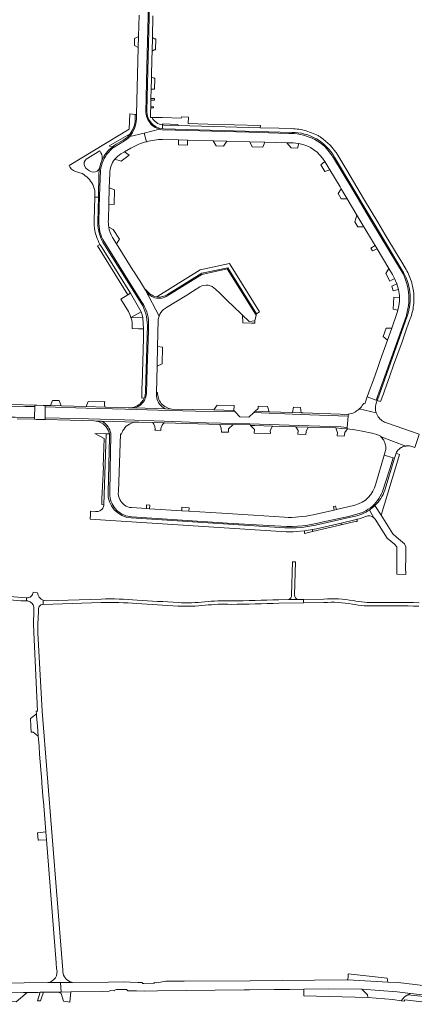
# Model space of a CAD drawing. Header units: metres. Extents: x 166325 to 190320, y 381923 to 404576.
# Tile 876 of 1056: x 174707 to 174879, y 400781 to 401209. Entities that reach past the tile are written whole.
import ezdxf

# ---------------------------------------------------------------- set-up
doc = ezdxf.new("R2010")
doc.units = ezdxf.units.M
for name, color, linetype, lineweight in [('B-WE-VH-VERHARDING_ASFALT-GV', 8, 'Continuous', 18), ('B-WE-VH-VERHARDING_BETONSTRAATSTEEN-GV', 8, 'Continuous', 18), ('B-WE-VH-VERHARDING_FUNDERING_ZAND-GV', 8, 'Continuous', 18)]:
    doc.layers.add(name, color=color, linetype=linetype, lineweight=lineweight)

msp = doc.modelspace()

# ---------------------------------------------------------------- linework, layer by layer
at = {"layer": 'B-WE-VH-VERHARDING_ASFALT-GV', "flags": 128}
for points in [[(174705.398, 401036.168), (174713.915, 401035.931), (174714.036, 401040.695), (174709.843, 401040.751), (174702.253, 401040.859)], [(174703.118, 400956.801), (174707.985, 400956.458), (174710.438, 400956.408), (174710.438, 400957.712), (174708.213, 400957.837), (174703.331, 400958.286)], [(174710.438, 400957.712), (174710.438, 400956.408)], [(174715.095, 400959.974), (174713.197, 400960.151)], [(174742.697, 400957.196), (174718.868, 400956.438)], [(174742.697, 400957.196), (174718.868, 400956.438)], [(174819.897, 400955.411), (174830.571, 400955.568), (174830.538, 400957.067), (174828.144, 400957.032), (174823.985, 400956.971), (174819.859, 400956.91)], [(174819.897, 400955.411), (174830.571, 400955.568), (174830.538, 400957.067), (174828.144, 400957.032), (174823.985, 400956.971), (174819.859, 400956.91)], [(174839.326, 400957.197), (174830.538, 400957.067), (174830.571, 400955.568), (174839.387, 400955.698)], [(174839.326, 400957.197), (174830.538, 400957.067), (174830.571, 400955.568), (174839.387, 400955.698)], [(174710.438, 400956.408), (174711.007, 400956.369)], [(174713.537, 400953.7), (174713.516, 400951.872), (174713.455, 400946.416), (174713.499, 400942.78), (174715.169, 400908.52), (174714.61, 400908.5), (174714.692, 400907.463), (174714.768, 400906.495), (174715.123, 400902.002), (174715.466, 400897.663), (174715.799, 400893.446), (174715.878, 400892.449), (174716.015, 400890.71), (174716.078, 400889.912), (174717.007, 400878.145), (174717.07, 400877.347), (174717.642, 400870.107), (174717.705, 400869.309), (174718.735, 400856.261), (174719.013, 400852.736), (174723.223, 400799.414), (174723.438, 400796.698)], [(174726.07, 400796.19), (174725.784, 400799.835), (174717.239, 400908.59), (174715.239, 400942.56), (174715.36, 400946.353), (174715.534, 400951.824), (174715.574, 400953.09)], [(174717.258, 400954.886), (174717.604, 400954.897), (174717.664, 400956.679)], [(174717.664, 400956.679), (174717.604, 400954.897), (174742.742, 400955.696)], [(174717.664, 400956.679), (174717.604, 400954.897), (174742.742, 400955.696)], [(174699.777, 400786.369), (174709.097, 400786.478), (174710.615, 400786.496), (174715.219, 400786.55), (174716.367, 400786.564), (174717.745, 400786.58), (174724.32, 400786.657), (174725.37, 400786.669), (174725.056, 400790.831), (174719.659, 400790.78), (174678.569, 400790.276)], [(174719.659, 400790.78), (174725.056, 400790.831), (174730.329, 400790.881), (174729.061, 400791.296)], [(174760.608, 400790.626), (174760.376, 400790.86), (174758.867, 400790.759), (174755.396, 400790.994), (174752.442, 400791.067), (174746.014, 400790.966), (174730.329, 400790.881), (174725.056, 400790.831)], [(174760.608, 400790.626), (174760.376, 400790.86), (174758.867, 400790.759), (174755.396, 400790.994), (174752.442, 400791.067), (174746.014, 400790.966), (174730.329, 400790.881), (174725.056, 400790.831)], [(174725.056, 400790.831), (174725.37, 400786.669), (174729.561, 400786.718), (174743.356, 400786.89), (174746.256, 400787.042), (174746.845, 400787.315), (174748.493, 400787.249), (174748.706, 400787.49)], [(174725.056, 400790.831), (174725.37, 400786.669), (174729.561, 400786.718), (174743.356, 400786.89), (174746.256, 400787.042), (174746.845, 400787.315), (174748.493, 400787.249), (174748.706, 400787.49)], [(174887.216, 400789.005), (174871.58, 400790.791), (174867.141, 400791.033), (174849.785, 400791.977), (174849.358, 400792), (174807.454, 400791.606), (174778.819, 400791.371), (174770.885, 400791.439), (174766.978, 400790.682), (174765.952, 400790.751), (174765.826, 400790.659), (174765.684, 400790.594), (174765.503, 400790.533), (174765.316, 400790.497), (174761.253, 400790.402)], [(174887.216, 400789.005), (174871.58, 400790.791), (174867.141, 400791.033), (174849.785, 400791.977), (174849.358, 400792), (174807.454, 400791.606), (174778.819, 400791.371), (174770.885, 400791.439), (174766.978, 400790.682), (174765.952, 400790.751), (174765.826, 400790.659), (174765.684, 400790.594), (174765.503, 400790.533), (174765.316, 400790.497), (174761.253, 400790.402)], [(174749.395, 400787.745), (174753.425, 400787.781)], [(174749.395, 400787.745), (174753.425, 400787.781)], [(174754.112, 400787.537), (174754.371, 400787.27), (174758.112, 400787.207), (174761.691, 400787.132), (174767.174, 400787.195), (174804.744, 400787.595), (174807.145, 400787.621), (174817.808, 400787.745), (174824.576, 400787.824), (174830.656, 400787.895), (174841.399, 400788.02), (174855.871, 400787.961), (174871.19, 400786.76), (174876.89, 400786.114), (174890.163, 400784.611)], [(174754.112, 400787.537), (174754.371, 400787.27), (174758.112, 400787.207), (174761.691, 400787.132), (174767.174, 400787.195), (174804.744, 400787.595), (174807.145, 400787.621), (174817.808, 400787.745), (174824.576, 400787.824), (174830.656, 400787.895), (174841.399, 400788.02), (174855.871, 400787.961), (174871.19, 400786.76), (174876.89, 400786.114), (174890.163, 400784.611)]]:
    msp.add_lwpolyline(points, dxfattribs=at)
msp.add_lwpolyline([(174800.741, 401038.609), (174783.73, 401038.801), (174767.311, 401039.206), (174753.342, 401039.605), (174736.315, 401040.011), (174718.462, 401040.593), (174718.416, 401035.824), (174737.287, 401035.361), (174752.861, 401034.918), (174770.142, 401034.419), (174788.51, 401033.745), (174807.248, 401033.203), (174828.556, 401032.484), (174846.685, 401031.89), (174849.475, 401031.721), (174849.952, 401036.574), (174829.069, 401037.343), (174808.969, 401038.114), (174806.824, 401036.101), (174802.976, 401036.227)], close=True, dxfattribs=at)
at = {"layer": 'B-WE-VH-VERHARDING_ASFALT-GV'}
for points in [[(174713.197, 400960.151, -0.4151496), (174710.438, 400957.712)], [(174717.664, 400956.679, -0.2851087), (174715.095, 400959.974)], [(174758.323, 400956.714, 0.0299492), (174742.697, 400957.196)], [(174758.323, 400956.714, 0.0299492), (174742.697, 400957.196)], [(174852.021, 400956.519, 0.0598678), (174839.326, 400957.197)], [(174852.021, 400956.519, 0.0598678), (174839.326, 400957.197)], [(174711.007, 400956.369, -0.3544898), (174713.537, 400953.7)], [(174715.574, 400953.09, -0.3603601), (174717.258, 400954.886)], [(174718.868, 400956.438, -0.0771442), (174717.664, 400956.679)], [(174718.868, 400956.438, -0.0771442), (174717.664, 400956.679)], [(174742.742, 400955.696, -0.0300536), (174758.215, 400955.217)], [(174742.742, 400955.696, -0.0300536), (174758.215, 400955.217)], [(174758.215, 400955.217, -0.0019527), (174776.139, 400954.19)], [(174758.215, 400955.217, -0.0019527), (174776.139, 400954.19)], [(174776.217, 400955.688, 0.0020116), (174758.323, 400956.714)], [(174776.217, 400955.688, 0.0020116), (174758.323, 400956.714)], [(174776.139, 400954.19, 0.0345285), (174787.84, 400954.488)], [(174776.139, 400954.19, 0.0345285), (174787.84, 400954.488)], [(174787.68, 400955.98, -0.0343736), (174776.217, 400955.688)], [(174787.68, 400955.98, -0.0343736), (174776.217, 400955.688)], [(174799.163, 400956.387, 0.0420618), (174787.68, 400955.98)], [(174799.163, 400956.387, 0.0420618), (174787.68, 400955.98)], [(174787.84, 400954.488, -0.0423126), (174799.137, 400954.886)], [(174787.84, 400954.488, -0.0423126), (174799.137, 400954.886)], [(174799.137, 400954.886, 0.0055384), (174819.897, 400955.411)], [(174799.137, 400954.886, 0.0055384), (174819.897, 400955.411)], [(174819.859, 400956.91, -0.0055555), (174799.163, 400956.387)], [(174819.859, 400956.91, -0.0055555), (174799.163, 400956.387)], [(174839.387, 400955.698, -0.0599042), (174851.74, 400955.046)], [(174839.387, 400955.698, -0.0599042), (174851.74, 400955.046)], [(174851.74, 400955.046, 0.0621289), (174861.928, 400954.235)], [(174851.74, 400955.046, 0.0621289), (174861.928, 400954.235)], [(174861.885, 400955.735, -0.0624416), (174852.021, 400956.519)], [(174861.885, 400955.735, -0.0624416), (174852.021, 400956.519)], [(174880.658, 400955.613, 0.0092686), (174861.885, 400955.735)], [(174880.658, 400955.613, 0.0092686), (174861.885, 400955.735)], [(174861.928, 400954.235, -0.0092508), (174880.629, 400954.114)], [(174861.928, 400954.235, -0.0092508), (174880.629, 400954.114)], [(174723.438, 400796.698, -0.4554731), (174719.659, 400790.78)], [(174729.061, 400791.296, -0.2976701), (174726.07, 400796.19)], [(174761.253, 400790.402, -0.1987127), (174760.608, 400790.626)], [(174761.253, 400790.402, -0.1987127), (174760.608, 400790.626)], [(174748.706, 400787.49, -0.1499077), (174749.395, 400787.745)], [(174748.706, 400787.49, -0.1499077), (174749.395, 400787.745)], [(174753.425, 400787.781, -0.1921939), (174754.112, 400787.537)], [(174753.425, 400787.781, -0.1921939), (174754.112, 400787.537)]]:
    msp.add_lwpolyline(points, format="xyb", dxfattribs=at)
at = {"layer": 'B-WE-VH-VERHARDING_BETONSTRAATSTEEN-GV', "flags": 128}
for points in [[(174759.207, 401210.613), (174758.961, 401201.293), (174758.955, 401201.073), (174758.836, 401196.54), (174758.07, 401167.53), (174758.13, 401166.502), (174758.109, 401165.472), (174758.009, 401164.447), (174757.829, 401163.433), (174757.572, 401162.436), (174757.237, 401161.462), (174756.829, 401160.517), (174756.348, 401159.606), (174755.798, 401158.735), (174755.222, 401157.96), (174761.416, 401159.437), (174768.085, 401161.092), (174767.695, 401161.198), (174766.947, 401161.483), (174766.231, 401161.842), (174765.554, 401162.271), (174764.923, 401162.765), (174764.345, 401163.319), (174763.825, 401163.928), (174763.368, 401164.586), (174762.979, 401165.287), (174762.662, 401166.022), (174762.42, 401166.786), (174762.255, 401167.57), (174762.177, 401168.232), (174762.629, 401188.288), (174763.357, 401215.523)], [(174763.357, 401215.523), (174762.629, 401188.288), (174762.177, 401168.232), (174762.255, 401167.57), (174762.42, 401166.786), (174762.662, 401166.022), (174762.979, 401165.287), (174763.368, 401164.586), (174763.825, 401163.928), (174764.345, 401163.319), (174764.923, 401162.765), (174765.554, 401162.271), (174766.231, 401161.842), (174766.947, 401161.483), (174767.695, 401161.198), (174768.085, 401161.092), (174768.468, 401160.988), (174769.258, 401160.856), (174774.977, 401160.619), (174806.882, 401159.746), (174824.174, 401159.22), (174825.17, 401159.227), (174826.513, 401159.166), (174827.85, 401159.026), (174829.176, 401158.806), (174830.487, 401158.508), (174831.777, 401158.133), (174833.043, 401157.681), (174834.28, 401157.155), (174835.483, 401156.556), (174836.649, 401155.887), (174837.773, 401155.15), (174838.851, 401154.347), (174839.879, 401153.481), (174841.736, 401151.336), (174843.136, 401149.333), (174851.898, 401134.762), (174860.027, 401121.106), (174867.523, 401108.643), (174873.739, 401098.314), (174874.315, 401097.024), (174874.817, 401095.702), (174875.244, 401094.354), (174875.594, 401092.985), (174875.866, 401091.597), (174876.06, 401090.197), (174876.173, 401088.788), (174876.207, 401087.374), (174876.161, 401085.961), (174876.035, 401084.553), (174875.829, 401083.155), (174875.545, 401081.77), (174875.183, 401080.403), (174875.145, 401080.276), (174865.795, 401053.971), (174861.984, 401043.567), (174862.495, 401043.381), (174862.594, 401043.658), (174875.561, 401080.024)], [(174762.6, 401168.98), (174763.79, 401215.51)], [(174763.79, 401215.51), (174762.6, 401168.98)], [(174764.87, 401166.105), (174764.207, 401166.106), (174764.21, 401168.73), (174764.21, 401168.948), (174764.237, 401170.059), (174764.245, 401170.389), (174764.254, 401170.755), (174764.257, 401170.889), (174764.326, 401173.679), (174764.33, 401173.842), (174764.334, 401174.027), (174764.343, 401174.378), (174764.347, 401174.551), (174764.439, 401178.311), (174764.442, 401178.437), (174764.561, 401183.272), (174764.571, 401183.681), (174764.662, 401187.389), (174764.681, 401188.175), (174764.744, 401190.738), (174764.76, 401191.405), (174764.848, 401194.979), (174764.859, 401195.424), (174764.982, 401200.444), (174764.992, 401200.858), (174765.222, 401210.241)], [(174757.489, 401165.438), (174757.53, 401167.54), (174756.312, 401167.643), (174755.141, 401167.797), (174754.96, 401161.05), (174728.84, 401145.38)], [(174742.421, 401143.223), (174742.596, 401144.295), (174742.85, 401145.352), (174743.181, 401146.386), (174743.587, 401147.394), (174744.066, 401148.369), (174744.615, 401149.307), (174745.232, 401150.201), (174745.913, 401151.048), (174746.655, 401151.842), (174747.452, 401152.579), (174748.302, 401153.256), (174748.453, 401153.366), (174752.139, 401155.609), (174754.167, 401156.942), (174755.222, 401157.96), (174755.798, 401158.735), (174756.348, 401159.606), (174756.829, 401160.517), (174757.237, 401161.462), (174757.572, 401162.436), (174757.829, 401163.433), (174758.009, 401164.447), (174758.109, 401165.472), (174758.13, 401166.502), (174758.07, 401167.53), (174757.53, 401167.54), (174757.489, 401165.438)], [(174769.43, 401162.932), (174769.438, 401163.353), (174776.089, 401163.147), (174776.119, 401162.717), (174811.804, 401161.713), (174811.864, 401162.74), (174789.1, 401163.28), (174780.51, 401163.57), (174780.602, 401166.347), (174777.544, 401166.429), (174777.53, 401165.88), (174769.17, 401166.1), (174765.287, 401166.105), (174764.87, 401166.105)], [(174769.391, 401161.338), (174769.43, 401162.932)], [(174825.391, 401161.33), (174819.883, 401161.485), (174811.804, 401161.713), (174776.119, 401162.717), (174769.99, 401162.89), (174769.43, 401162.932), (174769.391, 401161.338), (174769.847, 401161.31), (174825.43, 401159.7)], [(174762.429, 401155.658), (174761.416, 401159.437), (174755.222, 401157.96), (174754.167, 401156.942), (174752.139, 401155.609), (174748.453, 401153.366), (174748.302, 401153.256), (174747.452, 401152.579), (174746.655, 401151.842), (174745.913, 401151.048), (174745.232, 401150.201), (174744.615, 401149.307), (174744.066, 401148.369), (174743.587, 401147.394), (174743.181, 401146.386), (174742.85, 401145.352), (174742.596, 401144.295), (174742.421, 401143.223), (174742.107, 401132.194), (174741.727, 401121.232), (174741.738, 401120.191), (174741.824, 401118.988), (174741.991, 401117.794), (174742.236, 401116.613), (174742.559, 401115.451), (174742.958, 401114.314), (174743.432, 401113.205), (174753.197, 401097.561), (174760.469, 401086.04), (174761.082, 401085.04), (174761.629, 401083.993), (174762.105, 401082.912), (174762.507, 401081.802), (174762.832, 401080.666), (174763.08, 401079.512), (174763.249, 401078.343), (174763.338, 401077.165), (174763.348, 401075.984), (174763.264, 401073.813), (174762.753, 401057.264), (174762.453, 401046.592), (174762.437, 401046.409), (174762.32, 401045.648), (174762.124, 401044.903), (174761.853, 401044.182), (174761.508, 401043.494), (174761.094, 401042.844), (174760.614, 401042.242), (174760.075, 401041.692), (174759.482, 401041.201), (174758.84, 401040.774), (174758.159, 401040.416), (174757.445, 401040.13), (174770.701, 401039.717), (174770.365, 401039.889), (174769.727, 401040.283), (174769.134, 401040.743), (174768.594, 401041.263), (174768.113, 401041.837), (174767.695, 401042.46), (174767.346, 401043.124), (174767.069, 401043.821), (174766.869, 401044.543), (174766.746, 401045.283), (174766.703, 401046.031), (174766.74, 401046.78), (174767.005, 401058.203), (174767.205, 401066.847), (174767.47, 401078.262)], [(174747.48, 401153.305), (174746.289, 401153.808), (174755.331, 401159.044)], [(174755.331, 401159.044), (174754.126, 401157.699)], [(174871.488, 401082.522), (174871.19, 401081.52), (174868.784, 401074.737), (174866.948, 401069.563), (174863.792, 401060.667), (174862.755, 401057.743), (174860.829, 401052.314), (174859.088, 401047.407), (174858.776, 401046.526), (174858.213, 401044.94), (174861.984, 401043.567), (174865.795, 401053.971), (174875.145, 401080.276), (174875.183, 401080.403), (174875.545, 401081.77), (174875.829, 401083.155), (174876.035, 401084.553), (174876.161, 401085.961), (174876.207, 401087.374), (174876.173, 401088.788), (174876.06, 401090.197), (174875.866, 401091.597), (174875.594, 401092.985), (174875.244, 401094.354), (174874.817, 401095.702), (174874.315, 401097.024), (174873.739, 401098.314), (174867.523, 401108.643), (174860.027, 401121.106), (174851.898, 401134.762), (174843.136, 401149.333), (174841.736, 401151.336), (174839.879, 401153.481), (174838.851, 401154.347), (174837.773, 401155.15), (174836.649, 401155.887), (174835.483, 401156.556), (174834.28, 401157.155), (174833.043, 401157.681), (174831.777, 401158.133), (174830.487, 401158.508), (174829.176, 401158.806), (174827.85, 401159.026), (174826.513, 401159.166), (174825.17, 401159.227), (174824.174, 401159.22), (174806.882, 401159.746), (174774.977, 401160.619), (174769.258, 401160.856), (174768.468, 401160.988), (174768.085, 401161.092), (174761.416, 401159.437)], [(174761.416, 401159.437), (174762.429, 401155.658)], [(174825.43, 401159.7), (174769.847, 401161.31), (174769.391, 401161.338)], [(174836.843, 401158.3), (174834.72, 401159.26)], [(174752.26, 401156.29), (174749.225, 401154.537), (174748.331, 401153.951), (174747.48, 401153.305)], [(174769.4, 401156.64), (174776.287, 401156.455), (174780.16, 401156.351), (174791.413, 401156.049), (174797.207, 401155.894), (174807.182, 401155.626), (174813.822, 401155.448), (174823.258, 401155.194), (174826.023, 401155.12), (174827.272, 401155.038), (174828.511, 401154.862)], [(174736.32, 401148.08), (174742.24, 401151.65), (174742.68, 401150.85)], [(174748.65, 401148.031), (174751.408, 401147.169), (174754.953, 401149.834)], [(174751.28, 401150.33), (174752.881, 401151.265), (174755.592, 401152.851)], [(174754.953, 401149.834), (174752.881, 401151.265), (174751.28, 401150.33)], [(174874.622, 401100.907), (174873.154, 401103.36), (174871.274, 401106.502), (174865.87, 401115.533), (174862.768, 401120.717), (174857.062, 401130.252), (174855.119, 401133.499), (174849.259, 401143.293), (174845.357, 401149.814)], [(174736.11, 401144.22), (174735.55, 401145.171)], [(174743.106, 401147.55), (174742.477, 401145.846), (174741.979, 401144.099), (174741.82, 401141.84), (174741.557, 401131.542), (174741.28, 401120.678)], [(174839.814, 401147.004), (174841.9, 401143.516), (174846.389, 401136.011), (174846.854, 401135.233), (174849.476, 401130.85), (174853.735, 401123.729), (174856.728, 401118.724), (174860.896, 401111.756), (174861.561, 401110.644), (174862.421, 401109.206), (174867.544, 401100.641), (174869.102, 401098.036), (174869.609, 401097.194), (174870.073, 401096.328), (174871.072, 401093.97), (174871.754, 401091.494)], [(174873.24, 401100.12), (174843.958, 401148.994)], [(174843.958, 401148.994), (174873.24, 401100.12)], [(174731.649, 401142.76), (174734.48, 401141.82)], [(174739.099, 401137.151), (174740.03, 401134.48), (174739.948, 401131.619), (174741.557, 401131.542), (174741.82, 401141.84), (174741.979, 401144.099)], [(174754.957, 401040.208), (174757.445, 401040.13), (174758.159, 401040.416), (174758.84, 401040.774), (174759.482, 401041.201), (174760.075, 401041.692), (174760.614, 401042.242), (174761.094, 401042.844), (174761.508, 401043.494), (174761.853, 401044.182), (174762.124, 401044.903), (174762.32, 401045.648), (174762.437, 401046.409), (174762.453, 401046.592), (174762.753, 401057.264), (174763.264, 401073.813), (174763.348, 401075.984), (174763.338, 401077.165), (174763.249, 401078.343), (174763.08, 401079.512), (174762.832, 401080.666), (174762.507, 401081.802), (174762.105, 401082.912), (174761.629, 401083.993), (174761.082, 401085.04), (174760.469, 401086.04), (174753.197, 401097.561), (174743.432, 401113.205), (174742.958, 401114.314), (174742.559, 401115.451), (174742.236, 401116.613), (174741.991, 401117.794), (174741.824, 401118.988), (174741.738, 401120.191), (174741.727, 401121.232), (174742.107, 401132.194), (174742.421, 401143.223)], [(174745.89, 401121.87), (174746.077, 401128.556), (174746.274, 401135.589), (174746.45, 401141.892)], [(174741.28, 401120.678), (174741.557, 401131.542), (174739.948, 401131.619), (174739.66, 401121.52), (174739.74, 401119.36), (174739.88, 401118.11)], [(174748.03, 401117.64), (174746.056, 401118.622)], [(174747.619, 401114.162), (174749.375, 401111.367), (174750.696, 401113.317), (174748.03, 401117.64)], [(174742.24, 401111.062), (174742.849, 401110.052), (174755.514, 401089.947), (174760.186, 401081.807), (174760.582, 401080.57), (174760.885, 401079.307), (174761.175, 401074.398), (174761.062, 401070.353), (174760.503, 401050.287), (174760.469, 401049.077), (174760.34, 401044.45), (174761.459, 401044.48)], [(174760.171, 401085.559), (174744.18, 401110.97)], [(174744.18, 401110.97), (174760.171, 401085.559)], [(174758.954, 401096.122), (174756.963, 401099.291), (174756.542, 401099.961), (174749.375, 401111.367), (174747.619, 401114.162)], [(174798.46, 401102.82), (174785.73, 401100.08), (174767.33, 401088.64), (174766.902, 401088.346)], [(174771.558, 401089.379), (174786.39, 401098.59), (174797.68, 401100.99), (174810.08, 401081.02), (174811.42, 401081.86), (174798.46, 401102.82)], [(174797.401, 401100.463), (174786.459, 401098.102), (174770.987, 401088.468), (174770.326, 401088.162), (174769.636, 401087.932), (174768.925, 401087.778), (174768.201, 401087.703), (174767.474, 401087.708), (174766.751, 401087.793), (174766.042, 401087.957), (174765.356, 401088.197), (174764.7, 401088.511), (174764.082, 401088.896), (174763.51, 401089.346), (174762.991, 401089.855), (174762.531, 401090.419), (174762.136, 401091.03), (174762.01, 401091.26), (174767.856, 401079.993)], [(174762.27, 401091.48), (174762.01, 401091.26), (174762.136, 401091.03), (174762.531, 401090.419), (174762.991, 401089.855), (174763.51, 401089.346), (174764.082, 401088.896), (174764.7, 401088.511), (174765.356, 401088.197), (174766.042, 401087.957), (174766.751, 401087.793), (174767.474, 401087.708), (174768.201, 401087.703), (174768.925, 401087.778), (174769.636, 401087.932), (174770.326, 401088.162), (174770.987, 401088.468), (174786.459, 401098.102)], [(174786.459, 401098.102), (174797.401, 401100.463), (174809.959, 401080.459), (174810.08, 401081.02), (174797.68, 401100.99), (174786.39, 401098.59), (174771.558, 401089.379)], [(174792.39, 401091.61), (174794.185, 401089.896), (174798.181, 401086.081), (174799.598, 401084.729), (174804.07, 401080.46), (174806.96, 401077.7), (174809.41, 401077.9), (174809.959, 401080.459), (174797.401, 401100.463)], [(174767.856, 401079.993), (174762.01, 401091.26), (174759.486, 401095.276), (174758.954, 401096.122)], [(174878.387, 401086.174), (174878.429, 401087.552), (174878.39, 401089.026), (174878.324, 401089.923), (174878.132, 401091.481), (174877.857, 401092.956), (174877.706, 401093.559), (174877.488, 401094.432)], [(174769.86, 401082.88), (174771.1, 401083.65), (174779.935, 401089.131), (174782.4, 401090.66), (174785.612, 401092.652)], [(174766.902, 401088.346), (174765.957, 401088.565)], [(174872.148, 401088.039), (174869.713, 401088.202), (174869.372, 401082.958), (174871.488, 401082.522)], [(174760.885, 401079.307), (174755.701, 401079.453)], [(174756.143, 401074.539), (174758.95, 401074.46), (174761.175, 401074.398), (174760.885, 401079.307)], [(174862.495, 401043.381), (174863.93, 401042.861), (174865.173, 401046.327), (174865.604, 401047.53), (174867.96, 401054.099), (174869.602, 401058.678), (174873.264, 401068.888), (174875.239, 401074.395), (174876.72, 401078.521), (174876.936, 401079.124), (174877.326, 401080.28)], [(174875.561, 401080.024), (174862.594, 401043.658), (174862.495, 401043.381)], [(174762.039, 401047.365), (174762.82, 401076.03)], [(174762.82, 401076.03), (174762.039, 401047.365)], [(174767.24, 401046.83), (174766.74, 401046.78), (174766.703, 401046.031), (174766.746, 401045.283), (174766.869, 401044.543), (174767.069, 401043.821), (174767.346, 401043.124), (174767.695, 401042.46), (174768.113, 401041.837), (174768.594, 401041.263), (174769.134, 401040.743), (174769.727, 401040.283), (174770.365, 401039.889), (174770.701, 401039.717), (174773.466, 401039.631)], [(174862.32, 401042.89), (174862.495, 401043.381), (174861.984, 401043.567), (174858.213, 401044.94), (174857.12, 401041.86), (174856.648, 401042.128), (174856.417, 401041.74)], [(174702.253, 401040.859), (174709.843, 401040.751), (174714.036, 401040.695), (174714.052, 401041.323), (174703.964, 401041.588)], [(174846.47, 401037.37), (174830.427, 401037.954), (174829.525, 401037.987), (174825.814, 401038.122), (174815.691, 401038.491), (174809.607, 401038.713), (174808.969, 401038.114), (174829.069, 401037.343), (174849.952, 401036.574)], [(174862.074, 401038.029), (174854.739, 401039.733), (174854.609, 401039.617)], [(174854.739, 401039.733), (174862.074, 401038.029)], [(174706.33, 401035.4), (174713.897, 401035.208), (174713.915, 401035.931), (174705.398, 401036.168), (174701.253, 401036.164), (174694.043, 401035.684), (174691.022, 401035.267), (174688.012, 401034.77), (174685.017, 401034.195), (174682.038, 401033.542), (174679.077, 401032.81), (174676.136, 401032.001), (174673.217, 401031.116), (174670.865, 401030.341), (174666.518, 401029.078), (174662.009, 401027.597), (174662.668, 401027.192), (174671.851, 401029.995), (174679.045, 401032.192), (174681.732, 401032.899), (174684.44, 401033.521)], [(174865.81, 401004.43), (174869.997, 401018.277), (174869.427, 401018.443), (174867.948, 401013.649), (174864.59, 401003.499), (174864.315, 401002.84), (174863.829, 401001.843), (174863.273, 401000.884), (174862.649, 400999.968), (174861.96, 400999.099), (174861.21, 400998.282), (174860.404, 400997.521), (174859.545, 400996.82), (174858.637, 400996.183), (174857.686, 400995.613), (174856.696, 400995.113), (174855.673, 400994.685), (174849.989, 400993.015), (174838.529, 400990.51), (174836.802, 400990.113), (174834.586, 400989.677), (174832.356, 400989.32), (174830.114, 400989.042), (174827.864, 400988.844), (174825.608, 400988.726), (174823.349, 400988.687), (174799.715, 400990.06), (174773.578, 400991.783), (174755.994, 400992.892), (174755.175, 400992.975), (174754.291, 400993.142), (174753.425, 400993.387), (174752.584, 400993.707), (174751.775, 400994.102), (174751.004, 400994.566), (174750.277, 400995.097), (174749.6, 400995.69), (174748.979, 400996.341), (174748.418, 400997.045), (174747.921, 400997.796), (174747.493, 400998.587), (174747.138, 400999.414), (174746.856, 401000.269), (174746.652, 401001.146), (174746.527, 401002.037), (174746.481, 401002.936), (174746.608, 401013.132), (174747.023, 401028.28), (174747.015, 401028.401), (174746.915, 401029.162), (174746.737, 401029.909), (174746.482, 401030.633), (174746.153, 401031.327), (174745.753, 401031.983), (174745.288, 401032.594), (174744.762, 401033.153), (174744.18, 401033.654), (174743.55, 401034.092), (174742.877, 401034.462), (174740.655, 401034.459)], [(174865.81, 401004.43), (174869.997, 401018.277), (174869.427, 401018.443), (174867.948, 401013.649), (174864.59, 401003.499), (174864.315, 401002.84), (174863.829, 401001.843), (174863.273, 401000.884), (174862.649, 400999.968), (174861.96, 400999.099), (174861.21, 400998.282), (174860.404, 400997.521), (174859.545, 400996.82), (174858.637, 400996.183), (174857.686, 400995.613), (174856.696, 400995.113), (174855.673, 400994.685), (174849.989, 400993.015), (174838.529, 400990.51), (174836.802, 400990.113), (174834.586, 400989.677), (174832.356, 400989.32), (174830.114, 400989.042), (174827.864, 400988.844), (174825.608, 400988.726), (174823.349, 400988.687), (174799.715, 400990.06), (174773.578, 400991.783), (174755.994, 400992.892), (174755.175, 400992.975), (174754.291, 400993.142), (174753.425, 400993.387), (174752.584, 400993.707), (174751.775, 400994.102), (174751.004, 400994.566), (174750.277, 400995.097), (174749.6, 400995.69), (174748.979, 400996.341), (174748.418, 400997.045), (174747.921, 400997.796), (174747.493, 400998.587), (174747.138, 400999.414), (174746.856, 401000.269), (174746.652, 401001.146), (174746.527, 401002.037), (174746.481, 401002.936), (174746.608, 401013.132), (174747.023, 401028.28), (174747.015, 401028.401), (174746.915, 401029.162), (174746.737, 401029.909), (174746.482, 401030.633), (174746.153, 401031.327), (174745.753, 401031.983), (174745.288, 401032.594), (174744.762, 401033.153), (174744.18, 401033.654), (174743.55, 401034.092), (174742.877, 401034.462), (174740.655, 401034.459)], [(174758.397, 401034.021), (174742.877, 401034.462), (174743.55, 401034.092), (174744.18, 401033.654), (174744.762, 401033.153), (174745.288, 401032.594), (174745.753, 401031.983), (174746.153, 401031.327), (174746.482, 401030.633), (174746.737, 401029.909), (174746.915, 401029.162), (174747.015, 401028.401), (174747.023, 401028.28), (174746.608, 401013.132), (174746.481, 401002.936), (174746.527, 401002.037), (174746.652, 401001.146), (174746.856, 401000.269), (174747.138, 400999.414), (174747.493, 400998.587), (174747.921, 400997.796), (174748.418, 400997.045), (174748.979, 400996.341), (174749.6, 400995.69), (174750.277, 400995.097), (174751.004, 400994.566), (174751.775, 400994.102), (174752.584, 400993.707), (174753.425, 400993.387), (174754.291, 400993.142), (174755.175, 400992.975), (174755.994, 400992.892), (174773.578, 400991.783), (174799.715, 400990.06), (174823.349, 400988.687), (174825.608, 400988.726), (174827.864, 400988.844), (174830.114, 400989.042), (174832.356, 400989.32), (174834.586, 400989.677), (174836.802, 400990.113), (174838.529, 400990.51), (174849.989, 400993.015), (174855.673, 400994.685), (174856.696, 400995.113), (174857.686, 400995.613), (174858.637, 400996.183), (174859.545, 400996.82), (174860.404, 400997.521), (174861.21, 400998.282), (174861.96, 400999.099), (174862.649, 400999.968), (174863.273, 401000.884), (174863.829, 401001.843), (174864.315, 401002.84), (174864.59, 401003.499), (174867.948, 401013.649), (174869.427, 401018.443), (174865.52, 401019.58), (174861.859, 401007.197)], [(174758.397, 401034.021), (174742.877, 401034.462), (174743.55, 401034.092), (174744.18, 401033.654), (174744.762, 401033.153), (174745.288, 401032.594), (174745.753, 401031.983), (174746.153, 401031.327), (174746.482, 401030.633), (174746.737, 401029.909), (174746.915, 401029.162), (174747.015, 401028.401), (174747.023, 401028.28), (174746.608, 401013.132), (174746.481, 401002.936), (174746.527, 401002.037), (174746.652, 401001.146), (174746.856, 401000.269), (174747.138, 400999.414), (174747.493, 400998.587), (174747.921, 400997.796), (174748.418, 400997.045), (174748.979, 400996.341), (174749.6, 400995.69), (174750.277, 400995.097), (174751.004, 400994.566), (174751.775, 400994.102), (174752.584, 400993.707), (174753.425, 400993.387), (174754.291, 400993.142), (174755.175, 400992.975), (174755.994, 400992.892), (174773.578, 400991.783), (174799.715, 400990.06), (174823.349, 400988.687), (174825.608, 400988.726), (174827.864, 400988.844), (174830.114, 400989.042), (174832.356, 400989.32), (174834.586, 400989.677), (174836.802, 400990.113), (174838.529, 400990.51), (174849.989, 400993.015), (174855.673, 400994.685), (174856.696, 400995.113), (174857.686, 400995.613), (174858.637, 400996.183), (174859.545, 400996.82), (174860.404, 400997.521), (174861.21, 400998.282), (174861.96, 400999.099), (174862.649, 400999.968), (174863.273, 401000.884), (174863.829, 401001.843), (174864.315, 401002.84), (174864.59, 401003.499), (174867.948, 401013.649), (174869.427, 401018.443), (174865.52, 401019.58), (174861.859, 401007.197)], [(174850.031, 401037.381), (174849.952, 401036.574), (174849.475, 401031.721), (174849.409, 401031.047)], [(174849.952, 401036.574), (174850.031, 401037.381)], [(174849.409, 401031.047), (174849.614, 401031.024), (174852.836, 401030.599), (174856.04, 401030.05), (174860.182, 401029.17), (174860.285, 401029.148), (174861.279, 401028.939), (174862.356, 401028.628), (174863.408, 401028.239), (174863.861, 401027.882), (174864.228, 401027.538), (174874.885, 401023.618), (174875.008, 401023.641), (174875.512, 401023.688), (174876.019, 401023.69), (174876.524, 401023.647), (174877.023, 401023.559), (174878.76, 401023), (174878.91, 401023.452), (174880.503, 401028.234), (174880.667, 401028.728), (174866.954, 401033.572)], [(174745.74, 401003.577), (174746.44, 401027.38), (174746.327, 401028.889), (174744.89, 401028.93), (174743.937, 400998.091), (174743.93, 400997.88)], [(174745.74, 401003.577), (174746.44, 401027.38), (174746.327, 401028.889), (174744.89, 401028.93), (174743.937, 400998.091), (174743.93, 400997.88)], [(174746.327, 401028.889), (174746.44, 401027.38), (174745.74, 401003.577)], [(174746.327, 401028.889), (174746.44, 401027.38), (174745.74, 401003.577)], [(174750.24, 401003.84), (174751.13, 401028.91), (174751.54, 401028.792)], [(174750.24, 401003.84), (174751.13, 401028.91), (174751.54, 401028.792)], [(174861.525, 400997.801), (174864.19, 400993.62), (174871.884, 401018.958), (174872.2, 401020), (174870.686, 401020.527), (174870.67, 401020.499), (174870.15, 401018.782), (174869.997, 401018.277), (174865.81, 401004.43)], [(174861.525, 400997.801), (174864.19, 400993.62), (174871.884, 401018.958), (174872.2, 401020), (174870.686, 401020.527), (174870.67, 401020.499), (174870.15, 401018.782), (174869.997, 401018.277), (174865.81, 401004.43)], [(174808.825, 400993.547), (174795.143, 400994.406), (174780.82, 400995.305), (174777.723, 400995.499), (174763.738, 400996.377), (174762.433, 400996.459), (174755.888, 400996.87)], [(174808.825, 400993.547), (174795.143, 400994.406), (174780.82, 400995.305), (174777.723, 400995.499), (174763.738, 400996.377), (174762.433, 400996.459), (174755.888, 400996.87)], [(174852.79, 400997.91), (174844.864, 400996.084), (174843.771, 400995.832), (174836.638, 400994.189), (174834.727, 400993.749)], [(174852.79, 400997.91), (174844.864, 400996.084), (174843.771, 400995.832), (174836.638, 400994.189), (174834.727, 400993.749)], [(174859.13, 400995.845), (174861.05, 400992.503), (174861.57, 400991.88), (174866.87, 400983.56), (174870.02, 400981.04), (174871.057, 400979.812), (174871.065, 400967.977), (174874.972, 400967.879), (174874.835, 400970.925), (174874.89, 400974.86), (174874.96, 400979.86), (174874.409, 400981.132), (174870.9, 400984.07)], [(174861.05, 400992.503), (174859.13, 400995.845)], [(174859.13, 400995.845), (174861.05, 400992.503), (174861.57, 400991.88), (174866.87, 400983.56), (174870.02, 400981.04), (174871.057, 400979.812), (174871.065, 400967.977), (174874.972, 400967.879), (174874.835, 400970.925), (174874.89, 400974.86), (174874.96, 400979.86), (174874.409, 400981.132), (174870.9, 400984.07)], [(174861.05, 400992.503), (174859.13, 400995.845)], [(174870.9, 400984.07), (174869.3, 400985.58), (174864.19, 400993.62), (174861.525, 400997.801)], [(174870.9, 400984.07), (174869.3, 400985.58), (174864.19, 400993.62), (174861.525, 400997.801)], [(174740.261, 400995.209), (174738.138, 400995.347), (174738.08, 400994.01), (174737.99, 400991.93)], [(174740.261, 400995.209), (174738.138, 400995.347), (174738.08, 400994.01), (174737.99, 400991.93)], [(174737.99, 400991.93), (174823.08, 400986.42), (174826.11, 400986.42), (174827.35, 400986.48), (174831.036, 400986.839), (174831.76, 400986.91), (174834.466, 400987.382), (174836.12, 400987.67), (174846.831, 400990.173), (174853.356, 400991.698), (174853.813, 400991.805), (174854.69, 400992.01), (174855.914, 400992.479), (174857.51, 400993.09)], [(174737.99, 400991.93), (174823.08, 400986.42), (174826.11, 400986.42), (174827.35, 400986.48), (174831.036, 400986.839), (174831.76, 400986.91), (174834.466, 400987.382), (174836.12, 400987.67), (174846.831, 400990.173), (174853.356, 400991.698), (174853.813, 400991.805), (174854.69, 400992.01), (174855.914, 400992.479), (174857.51, 400993.09)], [(174755.73, 400992.4), (174822.362, 400988.09)], [(174755.73, 400992.4), (174822.362, 400988.09)], [(174822.362, 400988.09), (174755.73, 400992.4)], [(174822.31, 400992.7), (174808.825, 400993.547)], [(174822.31, 400992.7), (174808.825, 400993.547)], [(174835.71, 400989.27), (174852.214, 400993.04)], [(174835.71, 400989.27), (174852.214, 400993.04)], [(174852.214, 400993.04), (174835.71, 400989.27)]]:
    msp.add_lwpolyline(points, dxfattribs=at)
for points in [[(174758.955, 401201.073), (174758.961, 401201.293), (174757.215, 401200.407), (174757.168, 401197.415), (174758.836, 401196.54)], [(174766.385, 401195.493), (174766.507, 401200.269), (174765.916, 401200.284), (174764.992, 401200.858), (174764.982, 401200.444), (174764.859, 401195.424), (174764.848, 401194.979), (174765.799, 401195.508)], [(174764.442, 401178.437), (174765.949, 401178.422), (174766.071, 401183.182), (174765.547, 401183.196), (174764.571, 401183.681), (174764.561, 401183.272)], [(174764.245, 401170.389), (174765.392, 401170.361), (174765.401, 401170.743), (174765.404, 401170.861), (174764.257, 401170.889), (174764.254, 401170.755)], [(174764.326, 401173.679), (174765.473, 401173.651), (174765.827, 401173.642), (174765.836, 401174.012), (174765.845, 401174.341), (174764.343, 401174.378), (174764.334, 401174.027), (174764.33, 401173.842)], [(174780.16, 401156.351), (174776.287, 401156.455), (174776.34, 401154.279), (174780.193, 401154.177)], [(174797.207, 401155.894), (174791.413, 401156.049), (174792.59, 401153.848), (174795.764, 401153.764)], [(174813.822, 401155.448), (174807.182, 401155.626), (174808.322, 401153.431), (174812.872, 401153.311)], [(174828.511, 401154.862), (174827.272, 401155.038), (174826.023, 401155.12), (174823.258, 401155.194), (174825.222, 401152.984), (174827.9, 401152.914)], [(174839.814, 401147.004), (174838.052, 401145.691), (174839.834, 401142.707), (174841.9, 401143.516)], [(174748.513, 401134.717), (174746.274, 401135.589), (174746.077, 401128.556), (174748.335, 401128.433)], [(174845.539, 401133.163), (174846.916, 401130.86), (174849.476, 401130.85), (174846.854, 401135.233)], [(174853.735, 401123.729), (174852.839, 401120.948), (174854.13, 401118.788), (174856.728, 401118.724)], [(174742.849, 401110.052), (174742.24, 401111.062), (174741.137, 401110.445), (174754.258, 401089.156), (174755.514, 401089.947)], [(174859.671, 401109.516), (174860.432, 401108.242), (174862.421, 401109.206), (174861.561, 401110.644)], [(174869.102, 401098.036), (174867.544, 401100.641), (174866.259, 401098.496), (174867.931, 401095.181), (174870.073, 401096.328), (174869.609, 401097.194)], [(174871.072, 401093.97), (174868.849, 401093.044), (174869.36, 401090.96), (174871.754, 401091.494)], [(174755.514, 401089.947), (174754.258, 401089.156), (174751.283, 401087.282), (174754.597, 401082.022), (174755.238, 401080.733), (174755.701, 401079.453), (174760.186, 401081.807)], [(174865.134, 401071.09), (174866.948, 401069.563), (174868.784, 401074.737), (174866.421, 401074.695)], [(174769.406, 401066.49), (174767.205, 401066.847), (174767.005, 401058.203), (174769.206, 401059.287)], [(174724.597, 401043.348), (174721.623, 401043.434), (174720.782, 401041.139), (174725.349, 401041.015)], [(174744.157, 401041.942), (174744.189, 401042.599), (174744.506, 401042.769), (174737.076, 401042.985), (174736.217, 401040.719), (174744.517, 401040.493), (174744.187, 401041.302)], [(174718.462, 401040.593), (174718.468, 401041.202), (174717.668, 401041.224), (174714.852, 401041.301), (174714.052, 401041.323), (174714.036, 401040.695), (174713.915, 401035.931), (174713.897, 401035.208), (174714.549, 401035.191), (174717.609, 401035.114), (174718.409, 401035.094), (174718.416, 401035.824)], [(174754.957, 401040.208), (174754.58, 401040.22), (174744.517, 401040.493), (174736.217, 401040.719), (174725.349, 401041.015), (174720.782, 401041.139), (174718.468, 401041.202), (174718.462, 401040.593), (174736.315, 401040.011), (174753.342, 401039.605), (174767.311, 401039.206), (174783.73, 401038.801), (174800.741, 401038.609), (174800.307, 401039.072), (174791.628, 401039.253), (174773.466, 401039.631), (174770.701, 401039.717), (174757.445, 401040.13)], [(174800.414, 401041.189), (174793.016, 401041.404), (174791.628, 401039.253), (174800.307, 401039.072)], [(174814.909, 401040.769), (174810.935, 401040.884), (174810.889, 401039.927), (174809.607, 401038.713), (174815.691, 401038.491)], [(174825.814, 401038.122), (174829.525, 401037.987), (174829.226, 401040.354), (174826.217, 401040.441)], [(174718.409, 401035.094), (174729.36, 401034.815), (174739.785, 401034.55), (174740.655, 401034.459), (174742.877, 401034.462), (174758.397, 401034.021), (174759.14, 401034), (174765.112, 401033.822), (174770.052, 401033.675), (174770.268, 401033.669), (174794.182, 401032.958), (174799.901, 401032.788), (174800.09, 401032.961), (174807.352, 401032.747), (174807.523, 401032.561), (174809.427, 401032.504), (174817.041, 401032.278), (174827.256, 401031.974), (174832.605, 401031.815), (174844.61, 401031.436), (174847.012, 401031.276), (174849.409, 401031.047), (174849.475, 401031.721), (174846.685, 401031.89), (174828.556, 401032.484), (174807.248, 401033.203), (174788.51, 401033.745), (174770.142, 401034.419), (174752.861, 401034.918), (174737.287, 401035.361), (174718.416, 401035.824)], [(174766.008, 401032.103), (174766.091, 401031.701), (174766.135, 401031.292), (174766.141, 401030.88), (174766.109, 401030.47), (174766.43, 401030.461), (174768.631, 401030.398), (174768.651, 401030.805), (174768.708, 401031.209), (174768.801, 401031.606), (174768.929, 401031.993), (174769.091, 401032.367), (174769.286, 401032.725), (174769.513, 401033.064), (174769.769, 401033.382), (174770.052, 401033.675), (174765.112, 401033.822), (174765.574, 401033.11)], [(174794.894, 401029.652), (174797.951, 401029.565), (174797.992, 401031.037), (174799.901, 401032.788), (174794.182, 401032.958), (174794.762, 401031.374)], [(174809.179, 401029.248), (174809.346, 401029.243), (174816.175, 401029.048), (174816.107, 401030.307), (174817.041, 401032.278), (174809.427, 401032.504), (174807.523, 401032.561), (174809.22, 401030.711)], [(174832.605, 401031.815), (174827.256, 401031.974), (174828.188, 401030.326), (174828.079, 401028.71), (174831.59, 401028.61), (174831.616, 401029.906)], [(174849.614, 401031.024), (174849.409, 401031.047), (174847.012, 401031.276), (174844.61, 401031.436), (174845.249, 401029.293), (174845.148, 401028.087), (174848.127, 401027.821), (174848.434, 401029.48)], [(174866.008, 401024.409), (174866.111, 401023.956), (174866.19, 401023.385), (174866.221, 401022.809), (174866.202, 401022.233), (174866.188, 401022.114), (174866.135, 401021.66), (174865.52, 401019.58), (174869.427, 401018.443), (174869.997, 401018.277), (174870.15, 401018.782), (174870.67, 401020.499), (174870.686, 401020.527), (174870.912, 401020.944), (174871.194, 401021.366), (174871.511, 401021.761), (174871.862, 401022.126), (174872.058, 401022.296), (174872.245, 401022.458), (174872.655, 401022.756), (174873.09, 401023.015), (174873.547, 401023.235), (174874.021, 401023.414), (174874.509, 401023.549), (174874.885, 401023.618), (174864.228, 401027.538), (174864.281, 401027.488), (174864.667, 401027.059), (174865.015, 401026.599), (174865.323, 401026.112), (174865.588, 401025.6), (174865.809, 401025.067), (174865.983, 401024.518)], [(174763.809, 400998.015), (174762.463, 400998.083), (174762.433, 400996.459), (174763.738, 400996.377)], [(174763.809, 400998.015), (174762.463, 400998.083), (174762.433, 400996.459), (174763.738, 400996.377)], [(174780.925, 400996.863), (174777.808, 400997.058), (174777.723, 400995.499), (174780.82, 400995.305)], [(174780.925, 400996.863), (174777.808, 400997.058), (174777.723, 400995.499), (174780.82, 400995.305)], [(174844.479, 400997.529), (174844.32, 400997.493), (174843.585, 400997.313), (174843.771, 400995.832), (174844.864, 400996.084)], [(174844.479, 400997.529), (174844.32, 400997.493), (174843.585, 400997.313), (174843.771, 400995.832), (174844.864, 400996.084)], [(174846.819, 400989.45), (174853.512, 400991.05), (174853.546, 400990.907), (174853.798, 400990.922), (174853.813, 400991.805), (174853.356, 400991.698), (174846.831, 400990.173)], [(174846.819, 400989.45), (174853.512, 400991.05), (174853.546, 400990.907), (174853.798, 400990.922), (174853.813, 400991.805), (174853.356, 400991.698), (174846.831, 400990.173)], [(174830.979, 400985.663), (174834.444, 400986.491), (174834.466, 400987.382), (174831.76, 400986.91), (174831.036, 400986.839)], [(174830.979, 400985.663), (174834.444, 400986.491), (174834.466, 400987.382), (174831.76, 400986.91), (174831.036, 400986.839)], [(174712.227, 400901.895), (174712.395, 400899.455), (174712.851, 400899.487), (174713.033, 400899.499), (174713.26, 400899.515), (174715.466, 400897.663), (174715.123, 400902.002), (174714.768, 400906.495), (174714.692, 400907.463), (174712.106, 400905.418)], [(174718.735, 400856.261), (174715.401, 400855.779), (174715.195, 400855.749), (174715.413, 400852.588), (174715.619, 400852.596), (174719.013, 400852.736)], [(174849.888, 400794.555), (174849.836, 400793.262), (174849.785, 400791.977), (174867.141, 400791.033), (174866.836, 400792.735)], [(174849.888, 400794.555), (174849.836, 400793.262), (174849.785, 400791.977), (174867.141, 400791.033), (174866.836, 400792.735)], [(174695.293, 400786.316), (174696.727, 400785.338), (174699.546, 400783.291), (174699.729, 400783.291), (174700.55, 400782.731), (174705.939, 400782.362), (174710.615, 400786.496), (174709.097, 400786.478), (174699.777, 400786.369)], [(174715.118, 400782.884), (174716.497, 400782.903), (174716.789, 400783.763), (174717.745, 400786.58), (174716.367, 400786.564)], [(174729.561, 400786.718), (174725.37, 400786.669), (174724.32, 400786.657), (174725.454, 400786.057), (174726.354, 400782.675), (174729.239, 400782.308)], [(174876.89, 400786.114), (174871.19, 400786.76), (174855.871, 400787.961), (174858.231, 400785.5), (174858.459, 400784.254), (174869.23, 400783.39), (174872.931, 400782.911), (174874.384, 400784.617), (174875.801, 400785.463)], [(174876.89, 400786.114), (174871.19, 400786.76), (174855.871, 400787.961), (174858.231, 400785.5), (174858.459, 400784.254), (174869.23, 400783.39), (174872.931, 400782.911), (174874.384, 400784.617), (174875.801, 400785.463)]]:
    msp.add_lwpolyline(points, close=True, dxfattribs=at)
at = {"layer": 'B-WE-VH-VERHARDING_BETONSTRAATSTEEN-GV'}
for points in [[(174769.391, 401161.338, -0.395131), (174762.6, 401168.98)], [(174762.6, 401168.98, 0.395131), (174769.391, 401161.338)], [(174755.331, 401159.044, 0.1616677), (174757.489, 401165.438)], [(174757.489, 401165.438, -0.1616677), (174755.331, 401159.044)], [(174769.43, 401162.932, -0.2481304), (174764.87, 401166.105)], [(174764.87, 401166.105, 0.2481304), (174769.43, 401162.932)], [(174831.641, 401160.373, 0.064487), (174825.391, 401161.33)], [(174843.958, 401148.994, 0.2722234), (174825.43, 401159.7)], [(174825.43, 401159.7, -0.2722234), (174843.958, 401148.994)], [(174834.72, 401159.26, 0.0334283), (174831.641, 401160.373)], [(174837.971, 401157.589, 0.0135159), (174836.843, 401158.3)], [(174754.126, 401157.699, -0.0552564), (174752.26, 401156.29)], [(174755.592, 401152.851, -0.0334775), (174759.067, 401154.533)], [(174759.067, 401154.533, -0.0305948), (174762.429, 401155.658)], [(174762.429, 401155.658, -0.0610903), (174769.4, 401156.64)], [(174828.511, 401154.862, -0.2174712), (174839.814, 401147.004)], [(174845.357, 401149.814, 0.11114), (174837.971, 401157.589)], [(174742.68, 401150.85, -0.1987616), (174743.106, 401147.55)], [(174743.106, 401147.55, -0.1191686), (174747.48, 401153.305)], [(174747.48, 401153.305, 0.1191686), (174743.106, 401147.55)], [(174751.28, 401150.33, 0.0878464), (174748.65, 401148.031)], [(174748.65, 401148.031, -0.0878464), (174751.28, 401150.33)], [(174728.84, 401145.38, 0.2558396), (174731.649, 401142.76)], [(174735.55, 401145.171, -0.3410465), (174736.32, 401148.08)], [(174746.45, 401141.892, -0.1677738), (174748.65, 401148.031)], [(174734.48, 401141.82, -0.1410428), (174739.099, 401137.151)], [(174739.599, 401142.4, -0.1485596), (174736.11, 401144.22)], [(174741.979, 401144.099, -0.2601073), (174739.599, 401142.4)], [(174744.18, 401110.97, -0.1446398), (174741.28, 401120.678)], [(174741.28, 401120.678, 0.1446398), (174744.18, 401110.97)], [(174746.056, 401118.622, -0.0578879), (174745.89, 401121.87)], [(174739.88, 401118.11, 0.0947924), (174742.24, 401111.062)], [(174746.056, 401118.622, 0.0849202), (174747.619, 401114.162)], [(174747.619, 401114.162, -0.0849202), (174746.056, 401118.622)], [(174875.561, 401080.024, 0.2247728), (174873.24, 401100.12)], [(174873.24, 401100.12, -0.2247728), (174875.561, 401080.024)], [(174877.224, 401095.307, 0.0617334), (174874.622, 401100.907)], [(174877.488, 401094.432, 0.0093282), (174877.224, 401095.307)], [(174765.957, 401088.565, -0.1853787), (174762.27, 401091.48)], [(174785.612, 401092.652, -0.3626466), (174792.39, 401091.61)], [(174871.754, 401091.494, -0.0451262), (174872.148, 401088.039)], [(174762.82, 401076.03, 0.1331785), (174760.171, 401085.559)], [(174760.171, 401085.559, -0.1331785), (174762.82, 401076.03)], [(174766.902, 401088.346, 0.188333), (174771.558, 401089.379)], [(174771.558, 401089.379, -0.188333), (174766.902, 401088.346)], [(174871.488, 401082.522, 0.0717702), (174872.148, 401088.039)], [(174872.148, 401088.039, -0.0717702), (174871.488, 401082.522)], [(174877.326, 401080.28, 0.0599049), (174878.387, 401086.174)], [(174767.856, 401079.993, -0.1297717), (174769.86, 401082.88)], [(174755.701, 401079.453, -0.1013287), (174756.143, 401074.539)], [(174767.47, 401078.262, -0.0647055), (174767.856, 401079.993)], [(174761.459, 401044.48, 0.1088303), (174762.039, 401047.365)], [(174762.039, 401047.365, -0.1088303), (174761.459, 401044.48)], [(174767.587, 401044.35, -0.0907545), (174767.24, 401046.83)], [(174761.459, 401044.48, -0.0966777), (174760.02, 401042.319)], [(174768.832, 401042.105, -0.0933028), (174767.587, 401044.35)], [(174861.734, 401040.16, -0.1048077), (174862.32, 401042.89)], [(174760.02, 401042.319, -0.2024232), (174754.957, 401040.208)], [(174773.466, 401039.631, -0.1963898), (174768.832, 401042.105)], [(174854.609, 401039.617, -0.134129), (174850.031, 401037.381)], [(174856.417, 401041.74, -0.0680801), (174854.739, 401039.733)], [(174862.074, 401038.029, -0.080681), (174861.734, 401040.16)], [(174740.655, 401034.459, -0.1852416), (174744.946, 401031.926)], [(174740.655, 401034.459, -0.1852416), (174744.946, 401031.926)], [(174752.528, 401030.854, -0.2407938), (174758.397, 401034.021)], [(174752.528, 401030.854, -0.2407938), (174758.397, 401034.021)], [(174850.031, 401037.381, -0.0929514), (174846.47, 401037.37)], [(174865.217, 401034.239, -0.1891044), (174862.074, 401038.029)], [(174866.954, 401033.572, -0.0697637), (174865.217, 401034.239)], [(174744.946, 401031.926, -0.1221969), (174746.327, 401028.889)], [(174744.946, 401031.926, -0.1221969), (174746.327, 401028.889)], [(174751.54, 401028.792, -0.078636), (174752.528, 401030.854)], [(174751.54, 401028.792, -0.078636), (174752.528, 401030.854)], [(174861.859, 401007.197, -0.2798002), (174852.79, 400997.91)], [(174861.859, 401007.197, -0.2798002), (174852.79, 400997.91)], [(174865.81, 401004.43, -0.1126961), (174861.525, 400997.801)], [(174861.525, 400997.801, 0.1126961), (174865.81, 401004.43)], [(174865.81, 401004.43, -0.1126961), (174861.525, 400997.801)], [(174755.73, 400992.4, -0.4047353), (174745.74, 401003.577)], [(174745.74, 401003.577, 0.4047353), (174755.73, 400992.4)], [(174755.73, 400992.4, -0.4047353), (174745.74, 401003.577)], [(174750.858, 401000.367, -0.1428528), (174750.24, 401003.84)], [(174750.858, 401000.367, -0.1428528), (174750.24, 401003.84)], [(174752.873, 400998.004, -0.1251432), (174750.858, 401000.367)], [(174743.93, 400997.88, -0.4378796), (174740.261, 400995.209)], [(174743.93, 400997.88, -0.4378796), (174740.261, 400995.209)], [(174755.888, 400996.87, -0.1293875), (174752.873, 400998.004)], [(174755.888, 400996.87, -0.1293875), (174752.873, 400998.004)], [(174859.13, 400995.845, -0.1065185), (174852.214, 400993.04)], [(174852.214, 400993.04, 0.1065185), (174859.13, 400995.845)], [(174859.13, 400995.845, -0.1065185), (174852.214, 400993.04)], [(174859.13, 400995.845, 0.0439376), (174861.525, 400997.801)], [(174859.13, 400995.845, 0.0439376), (174861.525, 400997.801)], [(174861.525, 400997.801, -0.0439376), (174859.13, 400995.845)], [(174834.727, 400993.749, -0.065157), (174822.31, 400992.7)], [(174834.727, 400993.749, -0.065157), (174822.31, 400992.7)], [(174857.51, 400993.09, -0.3008202), (174861.05, 400992.503)], [(174857.51, 400993.09, -0.3008202), (174861.05, 400992.503)], [(174835.71, 400989.27, -0.0659288), (174822.362, 400988.09)], [(174822.362, 400988.09, 0.0659288), (174835.71, 400989.27)], [(174835.71, 400989.27, -0.0659288), (174822.362, 400988.09)]]:
    msp.add_lwpolyline(points, format="xyb", dxfattribs=at)
at = {"layer": 'B-WE-VH-VERHARDING_FUNDERING_ZAND-GV', "flags": 128}
for points in [[(174804.07, 401080.46), (174804.176, 401077.136), (174807.974, 401076.962), (174809.399, 401076.963), (174809.41, 401077.9), (174806.96, 401077.7)], [(174744.89, 401028.93), (174739.972, 401029.073), (174744.047, 401026.877), (174743.671, 401014.692), (174743.773, 401014.688), (174743.52, 401008.88), (174743.094, 401000.65), (174742.99, 400998.176), (174743.937, 400998.091)], [(174744.89, 401028.93), (174739.972, 401029.073), (174744.047, 401026.877), (174743.671, 401014.692), (174743.773, 401014.688), (174743.52, 401008.88), (174743.094, 401000.65), (174742.99, 400998.176), (174743.937, 400998.091)], [(174834.444, 400986.491), (174846.819, 400989.45), (174846.831, 400990.173), (174836.12, 400987.67), (174834.466, 400987.382)], [(174834.444, 400986.491), (174846.819, 400989.45), (174846.831, 400990.173), (174836.12, 400987.67), (174834.466, 400987.382)], [(174830.656, 400787.895), (174830.69, 400784.975), (174858.459, 400784.254), (174858.231, 400785.5), (174855.871, 400787.961), (174841.399, 400788.02)], [(174830.656, 400787.895), (174830.69, 400784.975), (174858.459, 400784.254), (174858.231, 400785.5), (174855.871, 400787.961), (174841.399, 400788.02)], [(174891.168, 400783.836), (174875.801, 400785.463), (174874.384, 400784.617), (174872.931, 400782.911), (174874.329, 400782.729), (174874.346, 400783.277), (174889.431, 400781.576), (174891.008, 400781.359), (174891.058, 400782.247)], [(174891.168, 400783.836), (174875.801, 400785.463), (174874.384, 400784.617), (174872.931, 400782.911), (174874.329, 400782.729), (174874.346, 400783.277), (174889.431, 400781.576), (174891.008, 400781.359), (174891.058, 400782.247)]]:
    msp.add_lwpolyline(points, close=True, dxfattribs=at)
for points in [[(174827, 400973.3), (174825.76, 400973.31), (174825.365, 400958.873)], [(174827, 400973.3), (174825.76, 400973.31), (174825.365, 400958.873)], [(174826.62, 400958.974), (174827, 400973.3)], [(174826.62, 400958.974), (174827, 400973.3)], [(174823.985, 400956.971), (174828.144, 400957.032)], [(174823.985, 400956.971), (174828.144, 400957.032)]]:
    msp.add_lwpolyline(points, dxfattribs=at)
at = {"layer": 'B-WE-VH-VERHARDING_FUNDERING_ZAND-GV'}
for points in [[(174825.365, 400958.873, -0.3290784), (174823.985, 400956.971)], [(174825.365, 400958.873, -0.3290784), (174823.985, 400956.971)], [(174828.144, 400957.032, -0.3502457), (174826.62, 400958.974)], [(174828.144, 400957.032, -0.3502457), (174826.62, 400958.974)]]:
    msp.add_lwpolyline(points, format="xyb", dxfattribs=at)

doc.saveas('drawing.dxf')
